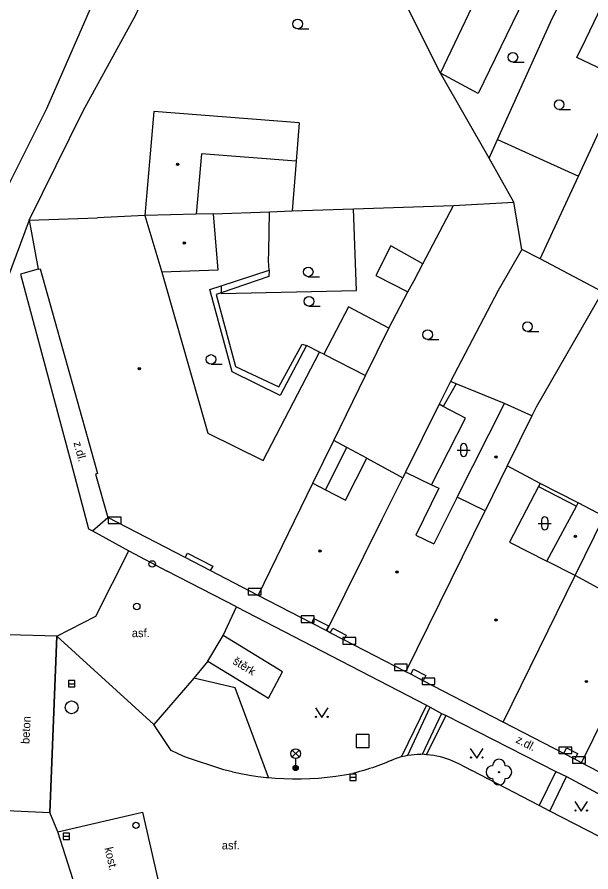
# Model space of a CAD drawing. Extents: x -596229 to -595156, y -1161237 to -1159376.
# Drawn here: x -595916.5 to -595871.7, y -1159805 to -1159738.3 of the extents above; entities that cross this region are included whole.
import ezdxf

# ---------------------------------------------------------------- set-up
doc = ezdxf.new("R2010")
doc.units = 0
for name, color, linetype in [('DOP - kresba z DSPS bez souradnic', 7, 'Continuous'), ('DOP - ploty', 7, 'Continuous'), ('DOP - rozhrani ploch obecne', 7, 'Continuous'), ('Level 22', 7, 'Continuous'), ('Level 24', 7, 'Continuous'), ('Level 26', 7, 'Continuous'), ('Level 27', 7, 'Continuous'), ('Level 31', 7, 'Continuous'), ('Level 33', 7, 'Continuous'), ('Level 36', 7, 'Continuous'), ('Level 39', 7, 'Continuous'), ('Specificka linie pasportu komunikaci', 7, 'Continuous'), ('TM - budovy zdene_ betonove - NP', 7, 'Continuous'), ('TM - budovy zdene_ betonove - VP', 7, 'Continuous'), ('TM - chodniky - VP', 7, 'Continuous'), ('TM - hranice souvisleho porostu (skupiny stromu_ kere)', 7, 'Continuous'), ('TM - komunikace - VP', 7, 'Continuous'), ('TM - letecke snimky - pomocna linie', 7, 'Continuous'), ('TM - plot drateny_ kovovy - VP', 7, 'Continuous'), ('TM - popis povrchu', 7, 'Continuous'), ('TM - rozhrani mezi zpev. plochami mezi sebou - VP', 7, 'Continuous'), ('TM - rozhrani ploch obecne - VP', 7, 'Continuous'), ('TM - vstup do budovy - zdene_ betonove  - shora neviditelny', 7, 'Continuous')]:
    doc.layers.add(name, color=color, linetype=linetype)

msp = doc.modelspace()

# ---------------------------------------------------------------- linework, layer by layer
at = {"layer": 'DOP - kresba z DSPS bez souradnic'}
for points in [[(-595887.33, -1159756.14), (-595888.5, -1159758.46)], [(-595884.84, -1159757.54), (-595887.33, -1159756.14)], [(-595896.82, -1159758.04), (-595896.84, -1159758.52)], [(-595888.5, -1159758.46), (-595885.99, -1159759.72)], [(-595896.84, -1159758.52), (-595900.55, -1159759.8)], [(-595900.55, -1159759.8), (-595900.95, -1159759.94)], [(-595900.95, -1159759.94), (-595899.44, -1159765.56)], [(-595896.05, -1159767.13), (-595894.24, -1159763.8)], [(-595894.24, -1159763.8), (-595893.9, -1159763.9)], [(-595899.44, -1159765.56), (-595896.05, -1159767.13)], [(-595882.24, -1159766.9), (-595883.24, -1159768.67)], [(-595883.24, -1159768.67), (-595883.56, -1159768.5)], [(-595881.5, -1159769.57), (-595883.24, -1159768.67)], [(-595884.16, -1159774.77), (-595881.5, -1159769.57)], [(-595892.41, -1159775.18), (-595890.76, -1159771.86)], [(-595875.82, -1159774.92), (-595872.86, -1159776.44)]]:
    msp.add_lwpolyline(points, dxfattribs=at)
at = {"layer": 'DOP - ploty'}
for points in [[(-595874.84, -1159738.64), (-595872.68, -1159734.19)], [(-595879.01, -1159747.84), (-595874.84, -1159738.64)], [(-595872.7, -1159750.7), (-595869.21, -1159743.17)], [(-595879.67, -1159749.29), (-595879.01, -1159747.84)], [(-595875.69, -1159757.15), (-595872.7, -1159750.7)], [(-595877.11, -1159756.42), (-595877.74, -1159752.72)], [(-595877.11, -1159756.42), (-595878.97, -1159759.63)], [(-595878.97, -1159759.63), (-595882.68, -1159766.72)]]:
    msp.add_lwpolyline(points, dxfattribs=at)
at = {"layer": 'DOP - rozhrani ploch obecne'}
for points in [[(-595884.84, -1159757.54), (-595882.45, -1159752.99)], [(-595896.85, -1159756.57), (-595896.78, -1159753.48)], [(-595875.69, -1159757.15), (-595877.11, -1159756.42)], [(-595896.86, -1159757.31), (-595896.85, -1159756.57)], [(-595870.82, -1159759.72), (-595875.69, -1159757.15)], [(-595896.82, -1159758.04), (-595896.86, -1159757.31)], [(-595885.52, -1159758.83), (-595884.84, -1159757.54)], [(-595900.55, -1159759.26), (-595896.82, -1159758.04)], [(-595885.99, -1159759.72), (-595885.52, -1159758.83)], [(-595901.43, -1159759.55), (-595900.55, -1159759.26)], [(-595899.69, -1159765.96), (-595901.43, -1159759.55)], [(-595887.49, -1159762.57), (-595885.99, -1159759.72)], [(-595870.82, -1159759.72), (-595875.99, -1159768.71)], [(-595890.63, -1159760.89), (-595892.56, -1159764.6)], [(-595887.49, -1159762.57), (-595890.63, -1159760.89)], [(-595889.3, -1159766.26), (-595887.49, -1159762.57)], [(-595893.9, -1159763.9), (-595895.96, -1159767.81)], [(-595892.9, -1159764.42), (-595893.9, -1159763.9)], [(-595895.96, -1159767.81), (-595899.69, -1159765.96)], [(-595882.68, -1159766.72), (-595883.56, -1159768.5)], [(-595882.24, -1159766.9), (-595882.68, -1159766.72)], [(-595878.47, -1159768.44), (-595882.24, -1159766.9)], [(-595883.56, -1159768.5), (-595886.18, -1159773.79)], [(-595875.99, -1159768.71), (-595876.33, -1159769.39)], [(-595890.76, -1159771.86), (-595891.76, -1159771.31)], [(-595889.2, -1159772.71), (-595890.76, -1159771.86)], [(-595872.73, -1159776.19), (-595875.68, -1159774.67)]]:
    msp.add_lwpolyline(points, dxfattribs=at)
at = {"layer": 'Level 22'}
msp.add_circle((-595878.9, -1159797.19), 0.05, dxfattribs=at)
for centre, start, end in [((-595878.9, -1159796.69), 0, 180), ((-595879.4, -1159797.19), 90, 270), ((-595878.4, -1159797.19), 270, 90), ((-595878.9, -1159797.69), 180, 0)]:
    msp.add_arc(centre, 0.5, start, end, dxfattribs=at)
at = {"layer": 'Level 24'}
for points in [[(-595909.367, -1159777.798), (-595908.367, -1159777.798), (-595908.367, -1159777.298), (-595909.367, -1159777.298)], [(-595898.447, -1159783.368), (-595897.447, -1159783.368), (-595897.447, -1159782.868), (-595898.447, -1159782.868)], [(-595894.317, -1159785.508), (-595893.317, -1159785.508), (-595893.317, -1159785.008), (-595894.317, -1159785.008)], [(-595891.067, -1159787.198), (-595890.067, -1159787.198), (-595890.067, -1159786.698), (-595891.067, -1159786.698)], [(-595887.047, -1159789.258), (-595886.047, -1159789.258), (-595886.047, -1159788.758), (-595887.047, -1159788.758)], [(-595884.887, -1159790.358), (-595883.887, -1159790.358), (-595883.887, -1159789.858), (-595884.887, -1159789.858)], [(-595874.218, -1159795.739), (-595873.218, -1159795.739), (-595873.218, -1159795.239), (-595874.218, -1159795.239)], [(-595873.157, -1159796.498), (-595872.157, -1159796.498), (-595872.157, -1159795.998), (-595873.157, -1159795.998)]]:
    msp.add_lwpolyline(points, close=True, dxfattribs=at)
at = {"layer": 'Level 26'}
msp.add_lwpolyline([(-595890.02, -1159795.26), (-595889.02, -1159795.26), (-595889.02, -1159794.26), (-595890.02, -1159794.26)], close=True, dxfattribs=at)
at = {"layer": 'Level 27'}
for p, q in [((-595912.46, -1159790.29), (-595911.96, -1159790.29)), ((-595890.53, -1159797.59), (-595890.03, -1159797.59)), ((-595912.89, -1159802.19), (-595912.39, -1159802.19))]:
    msp.add_line(p, q, dxfattribs=at)
for points in [[(-595912.46, -1159790.54), (-595911.96, -1159790.54), (-595911.96, -1159790.04), (-595912.46, -1159790.04)], [(-595890.53, -1159797.84), (-595890.03, -1159797.84), (-595890.03, -1159797.34), (-595890.53, -1159797.34)], [(-595912.89, -1159802.44), (-595912.39, -1159802.44), (-595912.39, -1159801.94), (-595912.89, -1159801.94)]]:
    msp.add_lwpolyline(points, close=True, dxfattribs=at)
msp.add_circle((-595912.22, -1159792.14), 0.5, dxfattribs=at)
at = {"layer": 'Level 31'}
for centre in [(-595905.94, -1159780.95), (-595907.14, -1159784.27), (-595907.2, -1159801.34)]:
    msp.add_circle(centre, 0.25, dxfattribs=at)
at = {"layer": 'Level 33'}
for p, q in [((-595895.015, -1159796.01), (-595894.485, -1159795.48)), ((-595895.015, -1159795.48), (-595894.485, -1159796.01)), ((-595894.75, -1159796.12), (-595894.75, -1159796.87))]:
    msp.add_line(p, q, dxfattribs=at)
for centre, radius in [((-595894.75, -1159795.745), 0.375), ((-595894.75, -1159796.87), 0.2), ((-595894.75, -1159796.87), 0.145), ((-595894.75, -1159796.87), 0.0876)]:
    msp.add_circle(centre, radius, dxfattribs=at)
at = {"layer": 'Level 36'}
for p, q in [((-595894.59, -1159739.205), (-595893.715, -1159739.205)), ((-595877.81, -1159741.805), (-595876.935, -1159741.805)), ((-595874.2, -1159745.495), (-595873.325, -1159745.495)), ((-595893.77, -1159758.545), (-595892.895, -1159758.545)), ((-595893.71, -1159760.845), (-595892.835, -1159760.845)), ((-595876.67, -1159762.815), (-595875.795, -1159762.815)), ((-595884.46, -1159763.445), (-595883.585, -1159763.445)), ((-595901.35, -1159765.375), (-595900.475, -1159765.375)), ((-595881.896, -1159771.816), (-595881.896, -1159772.316)), ((-595881.396, -1159771.816), (-595881.396, -1159772.316)), ((-595882.146, -1159772.066), (-595881.146, -1159772.066)), ((-595875.826, -1159777.786), (-595874.826, -1159777.786)), ((-595875.576, -1159777.536), (-595875.576, -1159778.036)), ((-595875.076, -1159777.536), (-595875.076, -1159778.036))]:
    msp.add_line(p, q, dxfattribs=at)
for points in [[(-595893.21, -1159792.18), (-595892.71, -1159792.93), (-595892.21, -1159792.18)], [(-595881.13, -1159795.35), (-595880.63, -1159796.1), (-595880.13, -1159795.35)], [(-595872.98, -1159799.48), (-595872.48, -1159800.23), (-595871.98, -1159799.48)]]:
    msp.add_lwpolyline(points, dxfattribs=at)
for centre, radius in [((-595894.59, -1159738.83), 0.375), ((-595877.81, -1159741.43), 0.375), ((-595874.2, -1159745.12), 0.375), ((-595893.77, -1159758.17), 0.375), ((-595893.71, -1159760.47), 0.375), ((-595876.67, -1159762.44), 0.375), ((-595884.46, -1159763.07), 0.375), ((-595901.35, -1159765), 0.375), ((-595893.16, -1159792.88), 0.05), ((-595892.261, -1159792.88), 0.05), ((-595881.08, -1159796.05), 0.05), ((-595880.181, -1159796.05), 0.05), ((-595872.93, -1159800.18), 0.05), ((-595872.031, -1159800.18), 0.05)]:
    msp.add_circle(centre, radius, dxfattribs=at)
for centre, start, end in [((-595881.646, -1159771.816), 0, 180), ((-595881.646, -1159772.316), 180, 0), ((-595875.326, -1159777.536), 0, 180), ((-595875.326, -1159778.036), 180, 0)]:
    msp.add_arc(centre, 0.25, start, end, dxfattribs=at)
at = {"layer": 'Level 39'}
for centre, radius in [((-595903.96, -1159749.78), 0.09), ((-595903.96, -1159749.78), 0.0398), ((-595903.43, -1159755.91), 0.09), ((-595903.43, -1159755.91), 0.0398), ((-595906.95, -1159765.71), 0.09), ((-595906.95, -1159765.71), 0.0398), ((-595879.13, -1159772.61), 0.09), ((-595879.13, -1159772.61), 0.0398), ((-595872.94, -1159778.8), 0.09), ((-595872.94, -1159778.8), 0.0398), ((-595892.84, -1159779.93), 0.09), ((-595892.84, -1159779.93), 0.0398), ((-595886.84, -1159781.57), 0.09), ((-595886.84, -1159781.57), 0.0398), ((-595879.12, -1159785.32), 0.09), ((-595879.12, -1159785.32), 0.0398), ((-595872.08, -1159790.12), 0.09), ((-595872.08, -1159790.12), 0.0398)]:
    msp.add_circle(centre, radius, dxfattribs=at)
at = {"layer": 'Specificka linie pasportu komunikaci'}
msp.add_lwpolyline([(-595910.6, -1159778.38), (-595909.4, -1159777.32)], dxfattribs=at)
at = {"layer": 'TM - budovy zdene_ betonove - NP'}
for points in [[(-595903.36, -1159780.45), (-595903.19, -1159780.11)], [(-595901.22, -1159781.12), (-595901.41, -1159781.47)], [(-595893.5, -1159785.56), (-595893.32, -1159785.21)], [(-595892.2, -1159785.79), (-595892.38, -1159786.14)], [(-595892.05, -1159786.32), (-595891.86, -1159785.96)], [(-595890.8, -1159786.51), (-595890.99, -1159786.87)], [(-595885.77, -1159789.56), (-595885.56, -1159789.15)], [(-595884.59, -1159789.66), (-595884.8, -1159790.06)], [(-595873.85, -1159795.75), (-595873.62, -1159795.3)], [(-595872.76, -1159795.74), (-595872.99, -1159796.19)]]:
    msp.add_lwpolyline(points, dxfattribs=at)
at = {"layer": 'TM - budovy zdene_ betonove - VP'}
for points in [[(-595875.18, -1159733.25), (-595880.52, -1159744.25)], [(-595872.13, -1159740.02), (-595869.97, -1159735.49)], [(-595883.45, -1159742.67), (-595880.96, -1159737.43)], [(-595872.82, -1159741.45), (-595872.13, -1159740.02)], [(-595869.21, -1159743.17), (-595872.82, -1159741.45)], [(-595880.52, -1159744.25), (-595883.45, -1159742.67)], [(-595905.81, -1159745.65), (-595906.52, -1159753.76)], [(-595894.48, -1159746.55), (-595905.81, -1159745.65)], [(-595894.48, -1159746.55), (-595894.72, -1159749.54)], [(-595902.09, -1159748.96), (-595902.5, -1159753.67)], [(-595894.72, -1159749.54), (-595902.09, -1159748.96)], [(-595906.52, -1159753.76), (-595910.2, -1159753.95)], [(-595902.5, -1159753.67), (-595906.52, -1159753.76)], [(-595906.52, -1159753.76), (-595905.19, -1159758.18)], [(-595901.19, -1159753.64), (-595902.5, -1159753.67)], [(-595901.19, -1159753.64), (-595900.83, -1159758.03)], [(-595915.52, -1159754.13), (-595910.2, -1159753.95)], [(-595915.52, -1159754.13), (-595914.83, -1159757.95)], [(-595914.83, -1159757.95), (-595914.68, -1159757.92)], [(-595914.68, -1159757.92), (-595910.83, -1159771.67), (-595910.21, -1159773.9)], [(-595900.83, -1159758.03), (-595905.19, -1159758.18)], [(-595905.19, -1159758.18), (-595901.59, -1159770.74)], [(-595897.29, -1159772.87), (-595892.9, -1159764.42)], [(-595892.56, -1159764.6), (-595892.9, -1159764.42)], [(-595892.56, -1159764.6), (-595889.3, -1159766.26)], [(-595891.76, -1159771.31), (-595889.3, -1159766.26)], [(-595882.15, -1159775.75), (-595878.47, -1159768.44)], [(-595876.33, -1159769.39), (-595878.47, -1159768.44)], [(-595876.33, -1159769.39), (-595878.26, -1159773.31)], [(-595901.59, -1159770.74), (-595897.29, -1159772.87)], [(-595893.4, -1159774.66), (-595891.76, -1159771.31)], [(-595890.87, -1159775.98), (-595889.2, -1159772.71)], [(-595889.2, -1159772.71), (-595886.4, -1159774.24)], [(-595886.18, -1159773.79), (-595886.4, -1159774.24)], [(-595886.18, -1159773.79), (-595884.16, -1159774.77)], [(-595878.26, -1159773.31), (-595879.98, -1159776.8)], [(-595875.68, -1159774.67), (-595878.26, -1159773.31)], [(-595910.21, -1159773.9), (-595910.36, -1159773.95)], [(-595910.36, -1159773.95), (-595909.4, -1159777.32)], [(-595888, -1159777.46), (-595886.4, -1159774.24)], [(-595897.68, -1159783.4), (-595893.4, -1159774.66)], [(-595893.4, -1159774.66), (-595892.41, -1159775.18)], [(-595883.59, -1159775.05), (-595885.38, -1159778.7)], [(-595884.16, -1159774.77), (-595883.59, -1159775.05)], [(-595875.82, -1159774.92), (-595878.07, -1159779.25)], [(-595875.68, -1159774.67), (-595875.82, -1159774.92)], [(-595892.41, -1159775.18), (-595890.87, -1159775.98)], [(-595882.15, -1159775.75), (-595883.98, -1159779.39)], [(-595879.98, -1159776.8), (-595882.15, -1159775.75)], [(-595875.16, -1159780.73), (-595872.86, -1159776.44)], [(-595872.86, -1159776.44), (-595872.73, -1159776.19)], [(-595870.7, -1159777.26), (-595872.73, -1159776.19)], [(-595886.15, -1159789.37), (-595879.98, -1159776.8)], [(-595903.36, -1159780.45), (-595909.4, -1159777.32)], [(-595892.31, -1159786.18), (-595888, -1159777.46)], [(-595872.95, -1159781.85), (-595870.7, -1159777.26)], [(-595885.38, -1159778.7), (-595883.98, -1159779.39)], [(-595878.07, -1159779.25), (-595875.16, -1159780.73)], [(-595901.41, -1159781.47), (-595903.36, -1159780.45)], [(-595872.95, -1159781.85), (-595875.16, -1159780.73)], [(-595897.68, -1159783.4), (-595901.41, -1159781.47)], [(-595878.57, -1159793.3), (-595872.95, -1159781.85)], [(-595870.89, -1159782.97), (-595872.95, -1159781.85)], [(-595893.5, -1159785.56), (-595897.68, -1159783.4)], [(-595872.45, -1159796.47), (-595866.88, -1159785.13)], [(-595892.38, -1159786.14), (-595893.5, -1159785.56)], [(-595892.31, -1159786.18), (-595892.38, -1159786.14)], [(-595892.05, -1159786.32), (-595892.31, -1159786.18)], [(-595890.99, -1159786.87), (-595892.05, -1159786.32)], [(-595886.15, -1159789.37), (-595890.99, -1159786.87)], [(-595885.77, -1159789.56), (-595886.15, -1159789.37)], [(-595884.8, -1159790.06), (-595885.77, -1159789.56)], [(-595878.57, -1159793.3), (-595884.8, -1159790.06)], [(-595873.85, -1159795.75), (-595878.57, -1159793.3)], [(-595872.99, -1159796.19), (-595873.85, -1159795.75)], [(-595872.45, -1159796.47), (-595872.99, -1159796.19)], [(-595868.41, -1159798.56), (-595872.45, -1159796.47)]]:
    msp.add_lwpolyline(points, dxfattribs=at)
at = {"layer": 'TM - chodniky - VP'}
for points in [[(-595914.83, -1159757.95), (-595916.2, -1159758.34), (-595912.37, -1159772.69), (-595910.9, -1159778.22), (-595910.6, -1159778.38)], [(-595910.6, -1159778.38), (-595907.75, -1159779.92)], [(-595899.36, -1159784.29), (-595884.54, -1159791.97)], [(-595913.38, -1159786.58), (-595917.15, -1159786.49)], [(-595884.54, -1159791.97), (-595884.27, -1159792.13)], [(-595884.27, -1159792.13), (-595883.37, -1159792.61)], [(-595883.37, -1159792.61), (-595883.02, -1159792.76)], [(-595883.02, -1159792.76), (-595874.47, -1159797.13)], [(-595874.47, -1159797.13), (-595875.75, -1159799.8)], [(-595874.92, -1159800.23), (-595873.64, -1159797.52)], [(-595873.64, -1159797.52), (-595868.8, -1159800.13)], [(-595917.87, -1159800.15), (-595913.91, -1159800.34)]]:
    msp.add_lwpolyline(points, dxfattribs=at)
at = {"layer": 'TM - hranice souvisleho porostu (skupiny stromu_ kere)'}
for points in [[(-595899.47, -1159790.62), (-595902.7, -1159789.85)], [(-595896.86, -1159797.61), (-595899.47, -1159790.62)]]:
    msp.add_lwpolyline(points, dxfattribs=at)
at = {"layer": 'TM - komunikace - VP'}
for points in [[(-595910.34, -1159785.03), (-595907.75, -1159779.92)], [(-595907.75, -1159779.92), (-595904.76, -1159781.51)], [(-595899.36, -1159784.29), (-595904.76, -1159781.51)], [(-595900.39, -1159786.54), (-595899.36, -1159784.29)], [(-595913.38, -1159786.58), (-595910.34, -1159785.03)], [(-595913.91, -1159800.34), (-595913.38, -1159786.58)], [(-595913.38, -1159786.58), (-595913.91, -1159800.34)], [(-595901.6, -1159788.54), (-595900.39, -1159786.54)], [(-595901.6, -1159788.54), (-595902.7, -1159789.85)], [(-595902.7, -1159789.85), (-595905.81, -1159793.47)], [(-595903.9, -1159795.77), (-595904.46, -1159795.51), (-595905.81, -1159793.47)], [(-595903.33, -1159796.02), (-595903.9, -1159795.77)], [(-595886, -1159795.86), (-595885.75, -1159795.83)], [(-595885.75, -1159795.83), (-595885.5, -1159795.81), (-595885.24, -1159795.79), (-595884.99, -1159795.79)], [(-595884.89, -1159795.81), (-595884.99, -1159795.79)], [(-595884.73, -1159795.8), (-595884.89, -1159795.81)], [(-595884.73, -1159795.8), (-595884.55, -1159795.81)], [(-595884.55, -1159795.81), (-595884.48, -1159795.82), (-595884.23, -1159795.84), (-595883.98, -1159795.88), (-595883.73, -1159795.93), (-595883.48, -1159795.98), (-595883.23, -1159796.05), (-595882.99, -1159796.12)], [(-595899.68, -1159797.17), (-595900.34, -1159797.01), (-595903.33, -1159796.02)], [(-595887.29, -1159796.28), (-595887.5, -1159796.37), (-595887.71, -1159796.46), (-595887.92, -1159796.54), (-595888.13, -1159796.62), (-595888.34, -1159796.7), (-595888.55, -1159796.78), (-595888.77, -1159796.85), (-595888.98, -1159796.92), (-595889.2, -1159796.99), (-595889.42, -1159797.06), (-595889.63, -1159797.12), (-595889.85, -1159797.18), (-595890.07, -1159797.24), (-595890.29, -1159797.29)], [(-595887.29, -1159796.28), (-595887.09, -1159796.19), (-595886.88, -1159796.09), (-595886.49, -1159795.98)], [(-595886.49, -1159795.98), (-595886.22, -1159795.91), (-595886, -1159795.86)], [(-595882.99, -1159796.12), (-595882.75, -1159796.21), (-595882.51, -1159796.3), (-595882.28, -1159796.41)], [(-595882.28, -1159796.41), (-595882.05, -1159796.52), (-595881, -1159797.06)], [(-595899.68, -1159797.17), (-595899.02, -1159797.3), (-595898.35, -1159797.42), (-595897.69, -1159797.52), (-595897.01, -1159797.6), (-595896.86, -1159797.61)], [(-595875.75, -1159799.8), (-595881, -1159797.06)], [(-595896.86, -1159797.61), (-595896.34, -1159797.65), (-595895.67, -1159797.69), (-595894.99, -1159797.71), (-595894.32, -1159797.71), (-595893.64, -1159797.69), (-595892.97, -1159797.65), (-595892.29, -1159797.59), (-595891.62, -1159797.51), (-595890.95, -1159797.41), (-595890.29, -1159797.29)], [(-595874.92, -1159800.23), (-595875.75, -1159799.8)], [(-595913.29, -1159801.86), (-595913.91, -1159800.34)], [(-595870.13, -1159802.7), (-595874.92, -1159800.23)], [(-595912.11, -1159805.58), (-595913.29, -1159801.86)]]:
    msp.add_lwpolyline(points, dxfattribs=at)
at = {"layer": 'TM - letecke snimky - pomocna linie'}
for points in [[(-595879.01, -1159747.84), (-595872.7, -1159750.7)], [(-595894.72, -1159749.54), (-595895.03, -1159753.42)], [(-595901.19, -1159753.64), (-595896.78, -1159753.48)], [(-595900.55, -1159759.8), (-595900.55, -1159759.85), (-595890, -1159759.61), (-595890.23, -1159753.26)], [(-595900.55, -1159759.26), (-595900.55, -1159759.8)]]:
    msp.add_lwpolyline(points, dxfattribs=at)
at = {"layer": 'TM - plot drateny_ kovovy - VP'}
for points in [[(-595915.52, -1159754.13), (-595911.33, -1159745.6), (-595907.21, -1159738.13), (-595902.3, -1159727.18), (-595900.38, -1159723.18)], [(-595883.45, -1159742.67), (-595886.69, -1159736.22)], [(-595879.67, -1159749.29), (-595883.45, -1159742.67)], [(-595877.74, -1159752.72), (-595879.67, -1159749.29)], [(-595890.23, -1159753.26), (-595882.45, -1159752.99)], [(-595882.45, -1159752.99), (-595877.74, -1159752.72)], [(-595896.78, -1159753.48), (-595895.03, -1159753.42)], [(-595895.03, -1159753.42), (-595890.23, -1159753.26)]]:
    msp.add_lwpolyline(points, dxfattribs=at)
at = {"layer": 'TM - rozhrani mezi zpev. plochami mezi sebou - VP'}
for points in [[(-595905.81, -1159793.47), (-595913.38, -1159786.58)], [(-595874.47, -1159797.13), (-595873.64, -1159797.52)], [(-595913.29, -1159801.86), (-595906.7, -1159800.31)], [(-595906.7, -1159800.31), (-595905.25, -1159806.57)]]:
    msp.add_lwpolyline(points, dxfattribs=at)
at = {"layer": 'TM - rozhrani ploch obecne - VP'}
for points in [[(-595918.56, -1159754.22), (-595914.16, -1159745.43), (-595910.03, -1159735.94), (-595905.74, -1159727.98)], [(-595915.52, -1159754.13), (-595926.53, -1159783.68), (-595935.55, -1159812.62)], [(-595895.78, -1159789.37), (-595900.39, -1159786.54)], [(-595901.6, -1159788.54), (-595896.86, -1159791.41)], [(-595896.86, -1159791.41), (-595895.78, -1159789.37)], [(-595884.54, -1159791.97), (-595886.49, -1159795.98)], [(-595886, -1159795.86), (-595884.27, -1159792.13)], [(-595883.37, -1159792.61), (-595884.89, -1159795.81)], [(-595884.55, -1159795.81), (-595883.02, -1159792.76)]]:
    msp.add_lwpolyline(points, dxfattribs=at)
at = {"layer": 'TM - vstup do budovy - zdene_ betonove  - shora neviditelny'}
for points in [[(-595903.19, -1159780.11), (-595901.22, -1159781.12)], [(-595893.32, -1159785.21), (-595892.2, -1159785.79)], [(-595891.86, -1159785.96), (-595890.8, -1159786.51)], [(-595885.56, -1159789.15), (-595884.59, -1159789.66)], [(-595873.62, -1159795.3), (-595872.76, -1159795.74)]]:
    msp.add_lwpolyline(points, dxfattribs=at)

# ---------------------------------------------------------------- texts
at = {"layer": 'TM - popis povrchu'}
for s, rotation, p in [('z.dl.', 285.02605, (-595912.08, -1159771.49)), ('štěrk', 328.45495, (-595899.72, -1159788.7)), ('beton', 86.86007, (-595915.52, -1159795.01)), ('z.dl.', 332.72901, (-595877.64, -1159794.85)), ('kost.', 283.0414, (-595909.66, -1159803.12))]:
    msp.add_text(s, height=0.65, rotation=rotation, dxfattribs=at).set_placement(p)
for p in [(-595907.53, -1159786.66), (-595900.51, -1159803.22)]:
    msp.add_text('asf.', height=0.65, dxfattribs=at).set_placement(p)

doc.saveas('drawing.dxf')
